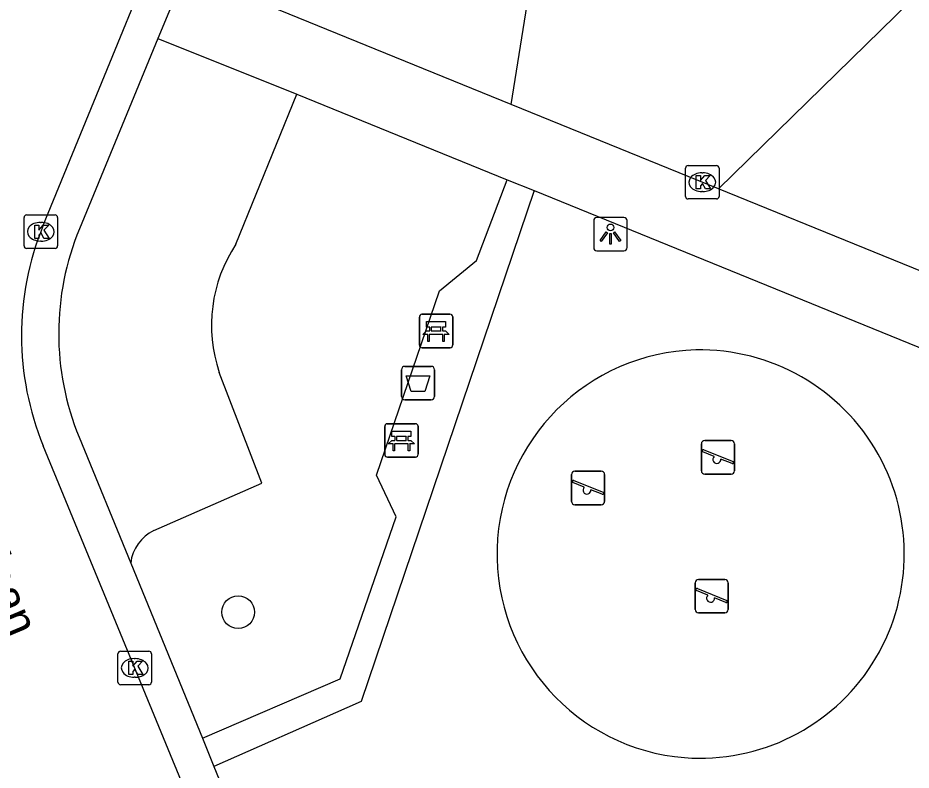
# Model space of a CAD drawing. Extents: x 157767 to 159171, y 387842 to 389425.
# Drawn here: x 158786.58 to 158813.28, y 388534.54 to 388557.03 of the extents above; entities that cross this region are included whole.
import ezdxf

# ---------------------------------------------------------------- set-up
doc = ezdxf.new("R2010")
doc.units = 0
for name, color, linetype in [('IMGEO_Afvalbak', 7, 'Continuous'), ('IMGEO_Bank', 7, 'Continuous'), ('IMGEO_Boom', 7, 'Continuous'), ('IMGEO_Groenvoorziening', 7, 'Continuous'), ('IMGEO_Kolk', 7, 'Continuous'), ('IMGEO_Lichtpunt', 7, 'Continuous'), ('IMGEO_Openbare_ruimte_label', 7, 'Continuous'), ('IMGEO_Parkeervlak_open', 7, 'Continuous'), ('IMGEO_Rijbaan_lokaal_open', 7, 'Continuous'), ('IMGEO_Speelvoorziening', 7, 'Continuous'), ('IMGEO_Voetpad_open', 7, 'Continuous')]:
    doc.layers.add(name, color=color, linetype=linetype)

msp = doc.modelspace()

# ---------------------------------------------------------------- linework, layer by layer
at = {"layer": 'IMGEO_Afvalbak'}
for p, q in [((158798.043, 388545.708), (158798.043, 388546.508)), ((158798.043, 388546.508), (158798.043, 388545.708)), ((158798.143, 388546.608), (158798.933, 388546.608)), ((158798.933, 388546.608), (158798.143, 388546.608)), ((158799.033, 388546.508), (158799.033, 388545.708)), ((158799.033, 388545.708), (158799.033, 388546.508)), ((158798.933, 388545.608), (158798.143, 388545.608)), ((158798.143, 388545.608), (158798.933, 388545.608))]:
    msp.add_line(p, q, dxfattribs=at)
msp.add_lwpolyline([(158798.186, 388546.322), (158798.89, 388546.322), (158798.741, 388545.852), (158798.335, 388545.852), (158798.186, 388546.322)], dxfattribs=at)
for centre, start, end in [((158798.143, 388546.508), 90, 180), ((158798.143, 388546.508), 90, 180), ((158798.933, 388546.508), 0, 90), ((158798.933, 388546.508), 360, 90), ((158798.143, 388545.708), 180, 270), ((158798.143, 388545.708), 180, 270), ((158798.933, 388545.708), 270, 0), ((158798.933, 388545.708), 270, 0)]:
    msp.add_arc(centre, 0.1, start, end, dxfattribs=at)
at = {"layer": 'IMGEO_Bank'}
for p, q in [((158798.578, 388547.24), (158798.578, 388548.081)), ((158798.578, 388548.081), (158798.578, 388547.24)), ((158798.653, 388548.165), (158799.494, 388548.165)), ((158799.494, 388548.165), (158798.653, 388548.165)), ((158799.578, 388548.09), (158799.578, 388547.249)), ((158799.578, 388547.249), (158799.578, 388548.09)), ((158799.275, 388547.563), (158798.882, 388547.563)), ((158798.887, 388547.671), (158798.887, 388547.777)), ((158798.931, 388547.777), (158798.931, 388547.671)), ((158799.219, 388547.783), (158798.937, 388547.783)), ((158798.937, 388547.665), (158799.219, 388547.665)), ((158799.225, 388547.671), (158799.225, 388547.777)), ((158799.269, 388547.777), (158799.269, 388547.671)), ((158799.503, 388547.165), (158798.662, 388547.165)), ((158798.662, 388547.165), (158799.503, 388547.165)), ((158797.617, 388544.894), (158798.458, 388544.894)), ((158798.458, 388544.894), (158797.617, 388544.894)), ((158797.542, 388543.969), (158797.542, 388544.81)), ((158797.542, 388544.81), (158797.542, 388543.969)), ((158798.542, 388544.819), (158798.542, 388543.978)), ((158798.542, 388543.978), (158798.542, 388544.819)), ((158797.851, 388544.4), (158797.851, 388544.506)), ((158797.895, 388544.506), (158797.895, 388544.4)), ((158798.183, 388544.512), (158797.901, 388544.512)), ((158797.901, 388544.394), (158798.183, 388544.394)), ((158798.189, 388544.4), (158798.189, 388544.506)), ((158798.233, 388544.506), (158798.233, 388544.4)), ((158798.239, 388544.292), (158797.846, 388544.292)), ((158798.467, 388543.894), (158797.626, 388543.894)), ((158797.626, 388543.894), (158798.467, 388543.894))]:
    msp.add_line(p, q, dxfattribs=at)
for points in [[(158798.881, 388547.783), (158798.795, 388547.783), (158798.795, 388547.944), (158799.358, 388547.944), (158799.358, 388547.783), (158799.275, 388547.783)], [(158798.825, 388547.563), (158798.683, 388547.563), (158798.795, 388547.665), (158798.881, 388547.665)], [(158798.875, 388547.556), (158798.875, 388547.349), (158798.832, 388547.349), (158798.832, 388547.556)], [(158799.275, 388547.665), (158799.358, 388547.665), (158799.47, 388547.563), (158799.331, 388547.563)], [(158799.325, 388547.556), (158799.325, 388547.349), (158799.281, 388547.349), (158799.281, 388547.556)], [(158797.845, 388544.512), (158797.759, 388544.512), (158797.759, 388544.673), (158798.322, 388544.673), (158798.322, 388544.512), (158798.239, 388544.512)], [(158797.789, 388544.292), (158797.647, 388544.292), (158797.759, 388544.394), (158797.845, 388544.394)], [(158798.239, 388544.394), (158798.322, 388544.394), (158798.434, 388544.292), (158798.295, 388544.292)], [(158797.839, 388544.285), (158797.839, 388544.078), (158797.796, 388544.078), (158797.796, 388544.285)], [(158798.289, 388544.285), (158798.289, 388544.078), (158798.245, 388544.078), (158798.245, 388544.285)]]:
    msp.add_lwpolyline(points, dxfattribs=at)
for centre, radius, start, end in [((158798.656, 388548.087), 0.0779, 92.4484, 184.2845), ((158798.656, 388548.087), 0.0779, 92.4484, 184.2845), ((158799.5, 388548.087), 0.0779, 2.4484, 94.2845), ((158799.5, 388548.087), 0.0779, 2.4484, 94.2845), ((158798.825, 388547.556), 0.00671, 2.8957, 87.1043), ((158798.882, 388547.556), 0.00671, 92.8957, 177.1043), ((158798.88, 388547.776), 0.00671, 2.8957, 87.1043), ((158798.88, 388547.672), 0.00671, 272.8957, 357.1043), ((158798.937, 388547.776), 0.00671, 92.8957, 177.1043), ((158798.937, 388547.672), 0.00671, 182.8957, 267.1043), ((158799.219, 388547.776), 0.00671, 2.8957, 87.1043), ((158799.219, 388547.672), 0.00671, 272.8957, 357.1043), ((158799.276, 388547.776), 0.00671, 92.8957, 177.1043), ((158799.276, 388547.672), 0.00671, 182.8957, 267.1043), ((158799.274, 388547.556), 0.00671, 2.8957, 87.1043), ((158799.331, 388547.556), 0.00671, 92.8957, 177.1043), ((158798.656, 388547.243), 0.0779, 182.4484, 274.2845), ((158798.656, 388547.243), 0.0779, 182.4484, 274.2845), ((158799.5, 388547.243), 0.0779, 272.4484, 4.2845), ((158799.5, 388547.243), 0.0779, 272.4484, 4.2845), ((158797.62, 388544.816), 0.0779, 92.4484, 184.2845), ((158797.62, 388544.816), 0.0779, 92.4484, 184.2845), ((158798.464, 388544.816), 0.0779, 2.4484, 94.2845), ((158798.464, 388544.816), 0.0779, 2.4484, 94.2845), ((158797.844, 388544.505), 0.00671, 2.8957, 87.1043), ((158797.844, 388544.401), 0.00671, 272.8957, 357.1043), ((158797.901, 388544.505), 0.00671, 92.8957, 177.1043), ((158797.901, 388544.401), 0.00671, 182.8957, 267.1043), ((158798.183, 388544.505), 0.00671, 2.8957, 87.1043), ((158798.183, 388544.401), 0.00671, 272.8957, 357.1043), ((158798.24, 388544.505), 0.00671, 92.8957, 177.1043), ((158798.24, 388544.401), 0.00671, 182.8957, 267.1043), ((158797.789, 388544.285), 0.00671, 2.8957, 87.1043), ((158797.846, 388544.285), 0.00671, 92.8957, 177.1043), ((158798.238, 388544.285), 0.00671, 2.8957, 87.1043), ((158798.295, 388544.285), 0.00671, 92.8957, 177.1043), ((158797.62, 388543.972), 0.0779, 182.4484, 274.2845), ((158797.62, 388543.972), 0.0779, 182.4484, 274.2845), ((158798.464, 388543.972), 0.0779, 272.4484, 4.2845), ((158798.464, 388543.972), 0.0779, 272.4484, 4.2845)]:
    msp.add_arc(centre, radius, start, end, dxfattribs=at)
at = {"layer": 'IMGEO_Boom'}
msp.add_circle((158793.162, 388539.259), 0.489, dxfattribs=at)
at = {"layer": 'IMGEO_Groenvoorziening'}
for points in [[(158815.467, 388559.687), (158807.519, 388551.916)], [(158801.325, 388554.439), (158801.641, 388556.43), (158801.799, 388557.426)]]:
    msp.add_lwpolyline(points, dxfattribs=at)
for centre, radius, start, end in [((158807.006, 388540.995), 6.106, 91.4999, 265.333), ((158806.971, 388540.996), 6.104, 265.66, 91.1728)]:
    msp.add_arc(centre, radius, start, end, dxfattribs=at)
at = {"layer": 'IMGEO_Kolk'}
for p, q in [((158806.611, 388552.612), (158807.463, 388552.612)), ((158806.536, 388551.686), (158806.536, 388552.538)), ((158807.024, 388552.392), (158807.049, 388552.392)), ((158807.537, 388552.538), (158807.537, 388551.686)), ((158807.047, 388551.832), (158807.022, 388551.832)), ((158807.463, 388551.612), (158806.611, 388551.612)), ((158786.762, 388550.207), (158786.762, 388551.059)), ((158786.837, 388551.133), (158787.689, 388551.133)), ((158787.763, 388551.059), (158787.763, 388550.207)), ((158787.25, 388550.913), (158787.275, 388550.913)), ((158787.273, 388550.353), (158787.248, 388550.353)), ((158787.689, 388550.133), (158786.837, 388550.133)), ((158789.568, 388537.165), (158789.568, 388538.017)), ((158789.643, 388538.091), (158790.495, 388538.091)), ((158790.569, 388538.017), (158790.569, 388537.165)), ((158790.056, 388537.871), (158790.081, 388537.871)), ((158790.079, 388537.311), (158790.054, 388537.311)), ((158790.495, 388537.091), (158789.643, 388537.091))]:
    msp.add_line(p, q, dxfattribs=at)
for points in [[(158806.611, 388552.612), (158807.463, 388552.612)], [(158806.536, 388551.686), (158806.536, 388552.538)], [(158807.537, 388552.538), (158807.537, 388551.686)], [(158806.857, 388552.312), (158806.98, 388552.312), (158806.98, 388552.161), (158807.11, 388552.312), (158807.274, 388552.312), (158807.128, 388552.161), (158807.281, 388551.912), (158807.129, 388551.912), (158807.044, 388552.076), (158806.98, 388552.009), (158806.98, 388551.912), (158806.857, 388551.912), (158806.857, 388552.312)], [(158807.463, 388551.612), (158806.611, 388551.612)], [(158786.762, 388550.207), (158786.762, 388551.059)], [(158786.837, 388551.133), (158787.689, 388551.133)], [(158787.763, 388551.059), (158787.763, 388550.207)], [(158787.083, 388550.833), (158787.206, 388550.833), (158787.206, 388550.682), (158787.336, 388550.833), (158787.5, 388550.833), (158787.354, 388550.682), (158787.507, 388550.433), (158787.355, 388550.433), (158787.27, 388550.597), (158787.206, 388550.53), (158787.206, 388550.433), (158787.083, 388550.433), (158787.083, 388550.833)], [(158787.689, 388550.133), (158786.837, 388550.133)], [(158789.568, 388537.165), (158789.568, 388538.017)], [(158789.643, 388538.091), (158790.495, 388538.091)], [(158790.569, 388538.017), (158790.569, 388537.165)], [(158789.889, 388537.791), (158790.012, 388537.791), (158790.012, 388537.64), (158790.142, 388537.791), (158790.306, 388537.791), (158790.16, 388537.64), (158790.313, 388537.391), (158790.161, 388537.391), (158790.076, 388537.555), (158790.012, 388537.488), (158790.012, 388537.391), (158789.889, 388537.391), (158789.889, 388537.791)], [(158790.495, 388537.091), (158789.643, 388537.091)]]:
    msp.add_lwpolyline(points, dxfattribs=at)
for centre, start, end in [((158806.613, 388552.536), 91.552, 178.448), ((158806.613, 388552.536), 91.552, 178.448), ((158807.461, 388552.536), 1.552, 88.448), ((158807.461, 388552.536), 1.552, 88.448), ((158806.613, 388551.688), 181.552, 268.448), ((158806.613, 388551.688), 181.552, 268.448), ((158807.461, 388551.688), 271.552, 358.448), ((158807.461, 388551.688), 271.552, 358.448), ((158786.839, 388551.057), 91.552, 178.448), ((158786.839, 388551.057), 91.552, 178.448), ((158787.687, 388551.057), 1.552, 88.448), ((158787.687, 388551.057), 1.552, 88.448), ((158786.839, 388550.209), 181.552, 268.448), ((158786.839, 388550.209), 181.552, 268.448), ((158787.687, 388550.209), 271.552, 358.448), ((158787.687, 388550.209), 271.552, 358.448), ((158789.645, 388538.015), 91.552, 178.448), ((158789.645, 388538.015), 91.552, 178.448), ((158790.493, 388538.015), 1.552, 88.448), ((158790.493, 388538.015), 1.552, 88.448), ((158789.645, 388537.167), 181.552, 268.448), ((158789.645, 388537.167), 181.552, 268.448), ((158790.493, 388537.167), 271.552, 358.448), ((158790.493, 388537.167), 271.552, 358.448)]:
    msp.add_arc(centre, 0.0765, start, end, dxfattribs=at)
for centre, major_axis, ratio, start_param, end_param in [((158807.023, 388552.112), (-0.387, 0.002), 0.722429, 4.712389, 7.853982), ((158807.048, 388552.112), (-0.39, 0.002), 0.717154, 1.570796, 4.712389), ((158787.249, 388550.633), (-0.387, 0.002), 0.722429, 4.712389, 7.853982), ((158787.274, 388550.633), (-0.39, 0.002), 0.717154, 1.570796, 4.712389), ((158790.055, 388537.591), (-0.387, 0.002), 0.722429, 4.712389, 7.853982), ((158790.08, 388537.591), (-0.39, 0.002), 0.717154, 1.570796, 4.712389)]:
    msp.add_ellipse(centre, major_axis=major_axis, ratio=ratio, start_param=start_param, end_param=end_param, dxfattribs=at)
at = {"layer": 'IMGEO_Lichtpunt'}
for p, q in [((158804.694, 388551.06), (158803.886, 388551.06)), ((158804.694, 388551.06), (158803.886, 388551.06)), ((158803.792, 388550.965), (158803.792, 388550.158)), ((158803.792, 388550.965), (158803.792, 388550.158)), ((158804.788, 388550.158), (158804.788, 388550.965)), ((158804.788, 388550.158), (158804.788, 388550.965)), ((158803.886, 388550.064), (158804.694, 388550.064)), ((158803.886, 388550.064), (158804.694, 388550.064))]:
    msp.add_line(p, q, dxfattribs=at)
for points in [[(158804.166, 388550.629), (158804.205, 388550.601), (158804.017, 388550.339), (158803.979, 388550.366), (158804.166, 388550.629)], [(158804.268, 388550.581), (158804.315, 388550.581), (158804.315, 388550.259), (158804.268, 388550.259), (158804.268, 388550.581)], [(158804.378, 388550.601), (158804.416, 388550.628), (158804.603, 388550.366), (158804.564, 388550.338), (158804.378, 388550.601)]]:
    msp.add_lwpolyline(points, dxfattribs=at)
msp.add_circle((158804.291, 388550.763), 0.0994, dxfattribs=at)
for centre, start, end in [((158803.886, 388550.965), 90, 180), ((158803.886, 388550.965), 90, 180), ((158804.694, 388550.965), 0, 90), ((158804.694, 388550.965), 0, 90), ((158803.886, 388550.158), 180, 270), ((158803.886, 388550.158), 180, 270), ((158804.694, 388550.158), 270, 0), ((158804.694, 388550.158), 270, 360)]:
    msp.add_arc(centre, 0.0946, start, end, dxfattribs=at)
at = {"layer": 'IMGEO_Parkeervlak_open'}
for points in [[(158793.092, 388550.259), (158794.912, 388554.748)], [(158790.644, 388541.702), (158793.867, 388543.115), (158792.595, 388546.427)]]:
    msp.add_lwpolyline(points, dxfattribs=at)
for centre, radius, start, end in [((158796.76, 388547.835), 4.396, 146.541, 198.6793), ((158791.18, 388540.585), 1.239, 115.6352, 173.4563)]:
    msp.add_arc(centre, radius, start, end, dxfattribs=at)
at = {"layer": 'IMGEO_Rijbaan_lokaal_open'}
for points in [[(158787.327, 388550.798), (158790.686, 388559.018)], [(158791.608, 388533.856), (158787.336, 388544.234)]]:
    msp.add_lwpolyline(points, dxfattribs=at)
msp.add_arc((158795.326, 388547.527), 8.642, 157.7576, 202.3995, dxfattribs=at)
at = {"layer": 'IMGEO_Speelvoorziening'}
for p, q in [((158807.11, 388544.388), (158807.9, 388544.388)), ((158807.9, 388544.388), (158807.11, 388544.388)), ((158807.01, 388543.488), (158807.01, 388544.288)), ((158807.01, 388544.288), (158807.01, 388543.488)), ((158807.079, 388544.113), (158807.955, 388543.76)), ((158808, 388544.288), (158808, 388543.488)), ((158808, 388543.488), (158808, 388544.288)), ((158807.393, 388543.916), (158807.054, 388544.053)), ((158807.931, 388543.7), (158807.591, 388543.837)), ((158803.127, 388542.572), (158803.127, 388543.372)), ((158803.127, 388543.372), (158803.127, 388542.572)), ((158803.227, 388543.472), (158804.017, 388543.472)), ((158804.017, 388543.472), (158803.227, 388543.472)), ((158804.117, 388543.372), (158804.117, 388542.572)), ((158804.117, 388542.572), (158804.117, 388543.372)), ((158807.9, 388543.388), (158807.11, 388543.388)), ((158807.11, 388543.388), (158807.9, 388543.388)), ((158803.51, 388543), (158803.171, 388543.137)), ((158803.196, 388543.197), (158804.072, 388542.844)), ((158804.048, 388542.784), (158803.708, 388542.921)), ((158804.017, 388542.472), (158803.227, 388542.472)), ((158803.227, 388542.472), (158804.017, 388542.472)), ((158806.821, 388539.338), (158806.821, 388540.138)), ((158806.821, 388540.138), (158806.821, 388539.338)), ((158806.921, 388540.238), (158807.711, 388540.238)), ((158807.711, 388540.238), (158806.921, 388540.238)), ((158807.811, 388540.138), (158807.811, 388539.338)), ((158807.811, 388539.338), (158807.811, 388540.138)), ((158807.204, 388539.766), (158806.865, 388539.903)), ((158806.89, 388539.963), (158807.766, 388539.61)), ((158807.742, 388539.55), (158807.402, 388539.687)), ((158807.711, 388539.238), (158806.921, 388539.238)), ((158806.921, 388539.238), (158807.711, 388539.238))]:
    msp.add_line(p, q, dxfattribs=at)
for centre, radius, start, end in [((158807.11, 388544.288), 0.1, 90, 180), ((158807.11, 388544.288), 0.1, 90, 180), ((158807.9, 388544.288), 0.1, 0, 90), ((158807.9, 388544.288), 0.1, 360, 90), ((158807.067, 388544.083), 0.0327, 68.078, 248.078), ((158807.472, 388543.826), 0.12, 130.9928, 5.1632), ((158807.943, 388543.73), 0.0327, 248.078, 68.078), ((158803.227, 388543.372), 0.1, 90, 180), ((158803.227, 388543.372), 0.1, 90, 180), ((158804.017, 388543.372), 0.1, 0, 90), ((158804.017, 388543.372), 0.1, 360, 90), ((158807.11, 388543.488), 0.1, 180, 270), ((158807.11, 388543.488), 0.1, 180, 270), ((158807.9, 388543.488), 0.1, 270, 0), ((158807.9, 388543.488), 0.1, 270, 0), ((158803.184, 388543.167), 0.0327, 68.078, 248.078), ((158803.589, 388542.91), 0.12, 130.9928, 5.1632), ((158804.06, 388542.814), 0.0327, 248.078, 68.078), ((158803.227, 388542.572), 0.1, 180, 270), ((158803.227, 388542.572), 0.1, 180, 270), ((158804.017, 388542.572), 0.1, 270, 0), ((158804.017, 388542.572), 0.1, 270, 0), ((158806.921, 388540.138), 0.1, 90, 180), ((158806.921, 388540.138), 0.1, 90, 180), ((158807.711, 388540.138), 0.1, 0, 90), ((158807.711, 388540.138), 0.1, 360, 90), ((158806.878, 388539.933), 0.0327, 68.078, 248.078), ((158807.283, 388539.676), 0.12, 130.9928, 5.1632), ((158807.754, 388539.58), 0.0327, 248.078, 68.078), ((158806.921, 388539.338), 0.1, 180, 270), ((158806.921, 388539.338), 0.1, 180, 270), ((158807.711, 388539.338), 0.1, 270, 0), ((158807.711, 388539.338), 0.1, 270, 0)]:
    msp.add_arc(centre, radius, start, end, dxfattribs=at)
at = {"layer": 'IMGEO_Voetpad_open'}
for points in [[(158792.029, 388559.451), (158790.765, 388556.414)], [(158801.325, 388554.439), (158792.653, 388557.971)], [(158790.765, 388556.414), (158788.416, 388550.72)], [(158790.765, 388556.414), (158794.912, 388554.748)], [(158794.912, 388554.748), (158801.205, 388552.187)], [(158807.519, 388551.916), (158801.325, 388554.439)], [(158792.094, 388535.488), (158796.213, 388537.268), (158797.886, 388542.109), (158797.297, 388543.358), (158799.178, 388548.87), (158800.289, 388549.777), (158801.205, 388552.187)], [(158801.205, 388552.187), (158802.007, 388551.861)], [(158802.007, 388551.861), (158796.843, 388536.59), (158796.41, 388536.399), (158792.439, 388534.646)], [(158802.007, 388551.861), (158818.811, 388545.023), (158821.648, 388543.869)], [(158816.824, 388548.126), (158807.519, 388551.916)], [(158788.407, 388544.492), (158789.949, 388540.726)], [(158789.949, 388540.726), (158792.094, 388535.488)], [(158792.094, 388535.488), (158792.439, 388534.646)], [(158792.439, 388534.646), (158797.524, 388522.23)]]:
    msp.add_lwpolyline(points, dxfattribs=at)
msp.add_arc((158795.981, 388547.595), 8.185, 157.5557, 202.2787, dxfattribs=at)

# ---------------------------------------------------------------- texts
at = {"layer": 'IMGEO_Openbare_ruimte_label'}
msp.add_text('Dauphinélaan', height=1, rotation=292.7169, dxfattribs=at).set_placement((158783.131, 388546.065))

doc.saveas('drawing.dxf')
